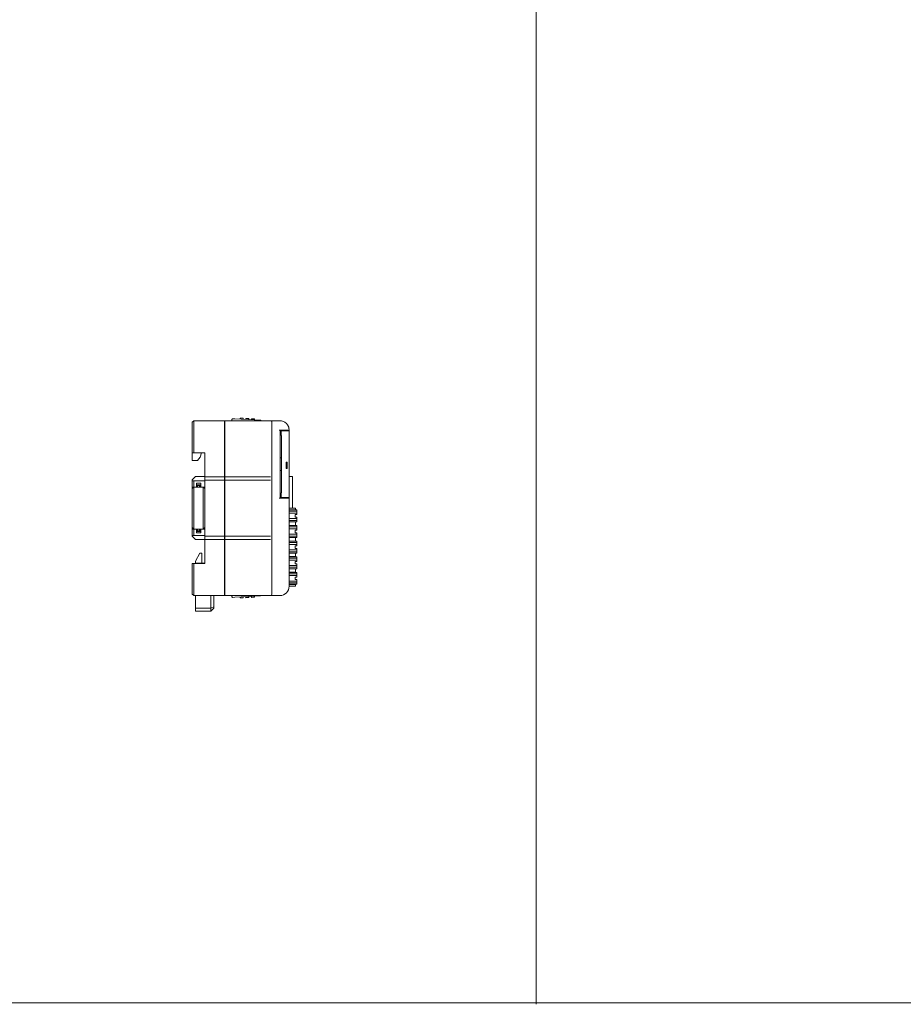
# Model space of a CAD drawing. Header units: millimetres. Extents: x -1114 to 1396, y -630 to 631.
# Tile 464 of 656: x 443 to 725, y -630 to -315. Entities that reach past the tile are written whole.
import ezdxf

# ---------------------------------------------------------------- set-up
doc = ezdxf.new("R2010")
doc.units = ezdxf.units.MM
doc.header["$MEASUREMENT"] = 0

msp = doc.modelspace()

# ---------------------------------------------------------------- linework, layer by layer
at = {"lineweight": 18}
for points, knots in [([(1038.9843, -629.7647), (1038.9843, -629.7647), (-1111.4882, -629.7647), (-1111.4882, -629.7647), (-1111.4882, -629.7647), (-1111.4882, -629.7647), (-1111.4882, 630.7883), (-1111.4882, 630.7883), (-1111.4882, 630.7883), (-1111.4882, 630.7883), (1038.9843, 630.7883), (1038.9843, 630.7883)], [0, 0, 0, 0, 0.33333333, 0.33333333, 0.33333333, 0.33333333, 0.66666667, 0.66666667, 0.66666667, 0.66666667, 1, 1, 1, 1]), ([(510.881, -442.796), (510.8015, -442.7918), (510.7237, -442.8194), (510.6645, -442.8726), (510.6645, -442.8726), (510.6054, -442.9258), (510.5698, -443.0004), (510.5657, -443.0798)], [0, 0, 0, 0, 0.5, 0.5, 0.5, 0.5, 1, 1, 1, 1]), ([(519.7108, -443.2588), (519.7114, -443.2591), (519.7121, -443.2595), (519.714, -443.2606), (519.714, -443.2606), (519.7159, -443.2617), (519.7193, -443.2636), (519.7234, -443.2659), (519.7234, -443.2659), (519.7279, -443.2684), (519.7332, -443.2715), (519.7392, -443.2749), (519.7392, -443.2749), (519.7471, -443.2794), (519.7563, -443.2845), (519.7661, -443.2901), (519.7661, -443.2901), (519.7771, -443.2964), (519.789, -443.3031), (519.8014, -443.3102), (519.8014, -443.3102), (519.848, -443.3366), (519.9015, -443.3669), (519.9561, -443.3979), (519.9561, -443.3979), (519.9616, -443.401), (519.967, -443.4041), (519.9725, -443.4072)], [0, 0, 0, 0, 0.14285714, 0.14285714, 0.14285714, 0.14285714, 0.28571429, 0.28571429, 0.28571429, 0.28571429, 0.42857143, 0.42857143, 0.42857143, 0.42857143, 0.57142857, 0.57142857, 0.57142857, 0.57142857, 0.71428571, 0.71428571, 0.71428571, 0.71428571, 0.85714286, 0.85714286, 0.85714286, 0.85714286, 1, 1, 1, 1]), ([(523.3995, -443.9076), (523.3995, -443.775), (523.3469, -443.6479), (523.2531, -443.5541), (523.2531, -443.5541), (523.1593, -443.4603), (523.0321, -443.4076), (522.8995, -443.4076)], [0, 0, 0, 0, 0.5, 0.5, 0.5, 0.5, 1, 1, 1, 1]), ([(528.8995, -446.4076), (528.8995, -445.612), (528.5835, -444.8489), (528.0208, -444.2863), (528.0208, -444.2863), (527.4582, -443.7237), (526.6952, -443.4076), (525.8995, -443.4076)], [0, 0, 0, 0, 0.5, 0.5, 0.5, 0.5, 1, 1, 1, 1]), ([(528.8995, -446.4076), (528.8995, -445.612), (528.5835, -444.8489), (528.0208, -444.2863), (528.0208, -444.2863), (527.4582, -443.7237), (526.6952, -443.4076), (525.8995, -443.4076)], [0, 0, 0, 0, 0.5, 0.5, 0.5, 0.5, 1, 1, 1, 1]), ([(528.6992, -445.3299), (528.7426, -445.4425), (528.7791, -445.5576), (528.8086, -445.6745), (528.8086, -445.6745), (528.8381, -445.7915), (528.8605, -445.9103), (528.8756, -446.0297)], [0, 0, 0, 0, 0.5, 0.5, 0.5, 0.5, 1, 1, 1, 1]), ([(497.8995, -462.6576), (497.9396, -462.6576), (497.9804, -462.6576), (498.0215, -462.6576), (498.0215, -462.6576), (498.0626, -462.6576), (498.1041, -462.6576), (498.1459, -462.6576), (498.1459, -462.6576), (498.2295, -462.6576), (498.3142, -462.6576), (498.3995, -462.6576)], [0, 0, 0, 0, 0.33333333, 0.33333333, 0.33333333, 0.33333333, 0.66666667, 0.66666667, 0.66666667, 0.66666667, 1, 1, 1, 1]), ([(498.3995, -480.1576), (498.3142, -480.1576), (498.2295, -480.1576), (498.1459, -480.1576), (498.1459, -480.1576), (498.1041, -480.1576), (498.0626, -480.1576), (498.0215, -480.1576), (498.0215, -480.1576), (497.9804, -480.1576), (497.9396, -480.1576), (497.8995, -480.1576)], [0, 0, 0, 0, 0.33333333, 0.33333333, 0.33333333, 0.33333333, 0.66666667, 0.66666667, 0.66666667, 0.66666667, 1, 1, 1, 1]), ([(510.5657, -499.6922), (510.5698, -499.7717), (510.6054, -499.8462), (510.6645, -499.8995), (510.6645, -499.8995), (510.7237, -499.9527), (510.8015, -499.9803), (510.881, -499.9761)], [0, 0, 0, 0, 0.5, 0.5, 0.5, 0.5, 1, 1, 1, 1]), ([(523.3995, -498.9076), (523.3995, -499.0385), (523.3456, -499.1686), (523.2531, -499.2612), (523.2531, -499.2612), (523.1605, -499.3538), (523.0304, -499.4076), (522.8995, -499.4076)], [0, 0, 0, 0, 0.5, 0.5, 0.5, 0.5, 1, 1, 1, 1])]:
    msp.add_open_spline(points, degree=3, knots=knots, dxfattribs=at)
for points in [[(607.9959, 630.2765), (607.9959, 630.2765), (607.9959, -630.2765), (607.9959, -630.2765)], [(497.8995, -443.9076), (497.8995, -443.9076), (498.3995, -443.4076), (498.3995, -443.4076)], [(497.8995, -447.4076), (497.8995, -447.4076), (497.8995, -443.9076), (497.8995, -443.9076)], [(498.3995, -443.4076), (498.3995, -443.4076), (508.2049, -443.4076), (508.2049, -443.4076)], [(498.3995, -443.4076), (498.3995, -443.4076), (508.2049, -443.4076), (508.2049, -443.4076)], [(498.3995, -443.4076), (498.3995, -443.4076), (498.3995, -447.4076), (498.3995, -447.4076)], [(508.2049, -447.4076), (508.2049, -447.4076), (508.2049, -443.4076), (508.2049, -443.4076)], [(508.2049, -444.3797), (508.2049, -444.3797), (508.3049, -444.3849), (508.3049, -444.3849)], [(508.3049, -443.4076), (508.3049, -443.4076), (522.8995, -443.4076), (522.8995, -443.4076)], [(508.3049, -447.4076), (508.3049, -447.4076), (508.3049, -443.4076), (508.3049, -443.4076)], [(508.3049, -443.4076), (508.3049, -443.4076), (522.8995, -443.4076), (522.8995, -443.4076)], [(510.5485, -443.4077), (510.5485, -443.4077), (510.5657, -443.0798), (510.5657, -443.0798)], [(510.881, -442.796), (510.881, -442.796), (511.4801, -442.8274), (511.4801, -442.8274)], [(511.4801, -442.8274), (511.4801, -442.8274), (519.7108, -443.2588), (519.7108, -443.2588)], [(511.4801, -442.8274), (511.4801, -442.8274), (519.7108, -443.2588), (519.7108, -443.2588)], [(513.1736, -442.9161), (513.1736, -442.9161), (513.1903, -442.598), (513.1903, -442.598)], [(513.1903, -442.598), (513.1903, -442.598), (513.1736, -442.9161), (513.1736, -442.9161)], [(513.39, -442.6085), (513.39, -442.6085), (513.1903, -442.598), (513.1903, -442.598)], [(513.9892, -442.6399), (513.9892, -442.6399), (513.39, -442.6085), (513.39, -442.6085)], [(514.1889, -442.6503), (514.1889, -442.6503), (513.9892, -442.6399), (513.9892, -442.6399)], [(514.1889, -442.6503), (514.1889, -442.6503), (514.1722, -442.9685), (514.1722, -442.9685)], [(514.1889, -442.6503), (514.1889, -442.6503), (514.1722, -442.9685), (514.1722, -442.9685)], [(514.9806, -443.0108), (514.9806, -443.0108), (514.9972, -442.6927), (514.9972, -442.6927)], [(514.9972, -442.6927), (514.9972, -442.6927), (514.9806, -443.0108), (514.9806, -443.0108)], [(515.197, -442.7032), (515.197, -442.7032), (514.9972, -442.6927), (514.9972, -442.6927)], [(515.7961, -442.7346), (515.7961, -442.7346), (515.197, -442.7032), (515.197, -442.7032)], [(515.9959, -442.745), (515.9959, -442.745), (515.7961, -442.7346), (515.7961, -442.7346)], [(515.9959, -442.745), (515.9959, -442.745), (515.9792, -443.0632), (515.9792, -443.0632)], [(516.7875, -443.1055), (516.7875, -443.1055), (516.8042, -442.7874), (516.8042, -442.7874)], [(516.8042, -442.7874), (516.8042, -442.7874), (516.7875, -443.1055), (516.7875, -443.1055)], [(517.0039, -442.7979), (517.0039, -442.7979), (516.8042, -442.7874), (516.8042, -442.7874)], [(517.6031, -442.8293), (517.6031, -442.8293), (517.0039, -442.7979), (517.0039, -442.7979)], [(517.8028, -442.8397), (517.8028, -442.8397), (517.6031, -442.8293), (517.6031, -442.8293)], [(517.8028, -442.8397), (517.8028, -442.8397), (517.7861, -443.1579), (517.7861, -443.1579)], [(517.8028, -442.8397), (517.8028, -442.8397), (517.7861, -443.1579), (517.7861, -443.1579)], [(522.8995, -443.4076), (522.8995, -443.4076), (523.8995, -443.4076), (523.8995, -443.4076)], [(523.3995, -443.9076), (523.3995, -443.9076), (523.3995, -447.4076), (523.3995, -447.4076)], [(523.8995, -443.4076), (523.8995, -443.4076), (525.8995, -443.4076), (525.8995, -443.4076)], [(523.8995, -443.4076), (523.8995, -443.4076), (525.8995, -443.4076), (525.8995, -443.4076)], [(497.8995, -453.6576), (497.8995, -453.6576), (497.8995, -447.4076), (497.8995, -447.4076)], [(498.3995, -447.4076), (498.3995, -447.4076), (498.3995, -453.6576), (498.3995, -453.6576)], [(508.3049, -445.2076), (508.3049, -445.2076), (508.2049, -445.2076), (508.2049, -445.2076)], [(508.2049, -445.2076), (508.2049, -445.2076), (508.3049, -445.2076), (508.3049, -445.2076)], [(508.2049, -460.6049), (508.2049, -460.6049), (508.2049, -447.4076), (508.2049, -447.4076)], [(508.3049, -460.6049), (508.3049, -460.6049), (508.3049, -447.4076), (508.3049, -447.4076)], [(523.3995, -460.6049), (523.3995, -460.6049), (523.3995, -447.4076), (523.3995, -447.4076)], [(523.3995, -447.4076), (523.3995, -447.4076), (523.3995, -460.6049), (523.3995, -460.6049)], [(525.7495, -446.4076), (525.7495, -446.4076), (528.3995, -446.4076), (528.3995, -446.4076)], [(526.0495, -446.4076), (526.0495, -446.4076), (526.0495, -468.2076), (526.0495, -468.2076)], [(526.3745, -446.6076), (526.3745, -446.6076), (526.3745, -448.1076), (526.3745, -448.1076)], [(527.6995, -446.6076), (527.6995, -446.6076), (526.3745, -446.6076), (526.3745, -446.6076)], [(526.8995, -446.408), (526.8995, -446.408), (526.8995, -446.6079), (526.8995, -446.6079)], [(527.1495, -446.4076), (527.1495, -446.4076), (527.1495, -446.6076), (527.1495, -446.6076)], [(527.6995, -446.6076), (527.6995, -446.6076), (528.3995, -446.6076), (528.3995, -446.6076)], [(528.2495, -446.6076), (528.2495, -446.6076), (528.2495, -446.4076), (528.2495, -446.4076)], [(528.8995, -446.4076), (528.8995, -446.4076), (528.3995, -446.4076), (528.3995, -446.4076)], [(528.3995, -446.6076), (528.3995, -446.6076), (528.8995, -446.6076), (528.8995, -446.6076)], [(528.8995, -446.4076), (528.8995, -446.4076), (528.8995, -446.6077), (528.8995, -446.6077)], [(528.8995, -468.0076), (528.8995, -468.0076), (528.8995, -446.6076), (528.8995, -446.6076)], [(528.8995, -446.6076), (528.8995, -446.6076), (528.8995, -468.0076), (528.8995, -468.0076)], [(526.4287, -448.1076), (526.4287, -448.1076), (526.3745, -448.1076), (526.3745, -448.1076)], [(526.4287, -448.1076), (526.4287, -448.1076), (526.4287, -466.5076), (526.4287, -466.5076)], [(497.8995, -453.6576), (497.8995, -453.6576), (497.8995, -456.1155), (497.8995, -456.1155)], [(498.3995, -453.6576), (498.3995, -453.6576), (497.8995, -453.6576), (497.8995, -453.6576)], [(501.8995, -453.6576), (501.8995, -453.6576), (498.3995, -453.6576), (498.3995, -453.6576)], [(500.4136, -455.1155), (500.4136, -455.1155), (500.8995, -453.6576), (500.8995, -453.6576)], [(501.8995, -460.6049), (501.8995, -460.6049), (501.8995, -453.6576), (501.8995, -453.6576)], [(497.8995, -456.1155), (497.8995, -456.1155), (499.6136, -456.1155), (499.6136, -456.1155)], [(499.6136, -456.1155), (499.6136, -456.1155), (500.4136, -455.1155), (500.4136, -455.1155)], [(526.4287, -455.3076), (526.4287, -455.3076), (526.0496, -455.3076), (526.0496, -455.3076)], [(527.8995, -458.7076), (527.8995, -458.7076), (527.8995, -456.7076), (527.8995, -456.7076)], [(527.8995, -456.7076), (527.8995, -456.7076), (528.2995, -456.7076), (528.2995, -456.7076)], [(528.2995, -456.7076), (528.2995, -456.7076), (528.2995, -458.7076), (528.2995, -458.7076)], [(526.4287, -459.3076), (526.4287, -459.3076), (526.0496, -459.3076), (526.0496, -459.3076)], [(528.2995, -458.7076), (528.2995, -458.7076), (527.8995, -458.7076), (527.8995, -458.7076)], [(498.8995, -461.3269), (498.8995, -461.3269), (497.8995, -462.3269), (497.8995, -462.3269)], [(497.8995, -462.6577), (497.8995, -462.6577), (497.8995, -462.3269), (497.8995, -462.3269)], [(497.8995, -463.2104), (497.8995, -463.2104), (497.8995, -462.6576), (497.8995, -462.6576)], [(497.8995, -464.6576), (497.8995, -464.6576), (497.8995, -463.2104), (497.8995, -463.2104)], [(501.8995, -462.6576), (501.8995, -462.6576), (498.3995, -462.6576), (498.3995, -462.6576)], [(498.3995, -462.6576), (498.3995, -462.6576), (498.3995, -463.2104), (498.3995, -463.2104)], [(498.3995, -463.2104), (498.3995, -463.2104), (498.3995, -464.6576), (498.3995, -464.6576)], [(498.8995, -461.3269), (498.8995, -461.3269), (501.8995, -461.3269), (501.8995, -461.3269)], [(501.8995, -461.8529), (501.8995, -461.8529), (501.8995, -460.6049), (501.8995, -460.6049)], [(508.2049, -461.4076), (508.2049, -461.4076), (501.8995, -461.4076), (501.8995, -461.4076)], [(501.8995, -461.9623), (501.8995, -461.9623), (501.8995, -461.8529), (501.8995, -461.8529)], [(501.8995, -463.2104), (501.8995, -463.2104), (501.8995, -461.9623), (501.8995, -461.9623)], [(501.8995, -462.4076), (501.8995, -462.4076), (508.2049, -462.4076), (508.2049, -462.4076)], [(501.8995, -479.6049), (501.8995, -479.6049), (501.8995, -463.2104), (501.8995, -463.2104)], [(508.2049, -461.8529), (508.2049, -461.8529), (508.2049, -460.6049), (508.2049, -460.6049)], [(508.2049, -461.9623), (508.2049, -461.9623), (508.2049, -461.8529), (508.2049, -461.8529)], [(508.2049, -463.2104), (508.2049, -463.2104), (508.2049, -461.9623), (508.2049, -461.9623)], [(508.3049, -462.371), (508.3049, -462.371), (508.2049, -462.371), (508.2049, -462.371)], [(508.2049, -479.6049), (508.2049, -479.6049), (508.2049, -463.2104), (508.2049, -463.2104)], [(508.2049, -463.371), (508.2049, -463.371), (508.3049, -463.371), (508.3049, -463.371)], [(508.3049, -460.6049), (508.3049, -460.6049), (508.3049, -461.8529), (508.3049, -461.8529)], [(522.8995, -461.4076), (522.8995, -461.4076), (508.3049, -461.4076), (508.3049, -461.4076)], [(508.3049, -461.9623), (508.3049, -461.9623), (508.3049, -461.8529), (508.3049, -461.8529)], [(508.3049, -463.2104), (508.3049, -463.2104), (508.3049, -461.9623), (508.3049, -461.9623)], [(508.3049, -462.4076), (508.3049, -462.4076), (522.8995, -462.4076), (522.8995, -462.4076)], [(508.3049, -479.6049), (508.3049, -479.6049), (508.3049, -463.2104), (508.3049, -463.2104)], [(523.3995, -460.6049), (523.3995, -460.6049), (523.3995, -462.269), (523.3995, -462.269)], [(523.3995, -462.3752), (523.3995, -462.3752), (523.3995, -462.269), (523.3995, -462.269)], [(523.3995, -462.269), (523.3995, -462.269), (523.3995, -462.3784), (523.3995, -462.3784)], [(523.3995, -462.3784), (523.3995, -462.3784), (523.3995, -463.2104), (523.3995, -463.2104)], [(523.3995, -479.6049), (523.3995, -479.6049), (523.3995, -463.2104), (523.3995, -463.2104)], [(523.3995, -463.2104), (523.3995, -463.2104), (523.3995, -479.6049), (523.3995, -479.6049)], [(528.8994, -461.2266), (528.8994, -461.2266), (529.9914, -461.2266), (529.9914, -461.2266)], [(528.8994, -461.2266), (528.8994, -461.2266), (529.9914, -461.2266), (529.9914, -461.2266)], [(529.9914, -461.4266), (529.9914, -461.4266), (529.9914, -461.2266), (529.9914, -461.2266)], [(529.9914, -461.4266), (529.9914, -461.4266), (529.9914, -471.3922), (529.9914, -471.3922)], [(498.3995, -464.6576), (498.3995, -464.6576), (497.8995, -464.6576), (497.8995, -464.6576)], [(497.8995, -464.6576), (497.8995, -464.6576), (497.8995, -465.1576), (497.8995, -465.1576)], [(497.8995, -465.1576), (497.8995, -465.1576), (498.3995, -464.6576), (498.3995, -464.6576)], [(497.8995, -467.6576), (497.8995, -467.6576), (497.8995, -465.1576), (497.8995, -465.1576)], [(498.3992, -464.658), (498.3992, -464.658), (498.3979, -464.658), (498.3979, -464.658)], [(499.1995, -464.6576), (499.1995, -464.6576), (498.3995, -464.6576), (498.3995, -464.6576)], [(498.3995, -464.6576), (498.3995, -464.6576), (498.3995, -467.6576), (498.3995, -467.6576)], [(499.1995, -463.4576), (499.1995, -463.4576), (499.1995, -464.6576), (499.1995, -464.6576)], [(499.1995, -463.4576), (499.1995, -463.4576), (500.5995, -463.4576), (500.5995, -463.4576)], [(500.5995, -463.9576), (500.5995, -463.9576), (499.1995, -463.9576), (499.1995, -463.9576)], [(500.5995, -464.6576), (500.5995, -464.6576), (499.1995, -464.6576), (499.1995, -464.6576)], [(499.1995, -464.6576), (499.1995, -464.6576), (500.5995, -464.6576), (500.5995, -464.6576)], [(499.2995, -464.1576), (499.2995, -464.1576), (499.5995, -464.1576), (499.5995, -464.1576)], [(499.2995, -464.6576), (499.2995, -464.6576), (499.2995, -464.1576), (499.2995, -464.1576)], [(500.1995, -464.1576), (500.1995, -464.1576), (499.5995, -464.1576), (499.5995, -464.1576)], [(499.5995, -464.1576), (499.5995, -464.1576), (499.5995, -464.6576), (499.5995, -464.6576)], [(500.1995, -464.1576), (500.1995, -464.1576), (500.4995, -464.1576), (500.4995, -464.1576)], [(500.1995, -464.6576), (500.1995, -464.6576), (500.1995, -464.1576), (500.1995, -464.1576)], [(500.4995, -464.1576), (500.4995, -464.1576), (500.4995, -464.6576), (500.4995, -464.6576)], [(500.5995, -463.4576), (500.5995, -463.4576), (500.5995, -464.6576), (500.5995, -464.6576)], [(501.8995, -464.6576), (501.8995, -464.6576), (500.5995, -464.6576), (500.5995, -464.6576)], [(501.3995, -464.6576), (501.3995, -464.6576), (501.8995, -465.1576), (501.8995, -465.1576)], [(501.8995, -465.1576), (501.8995, -465.1576), (501.3995, -464.6576), (501.3995, -464.6576)], [(501.3995, -467.6576), (501.3995, -467.6576), (501.3995, -464.6576), (501.3995, -464.6576)], [(501.4011, -464.658), (501.4011, -464.658), (501.3998, -464.658), (501.3998, -464.658)], [(526.3745, -466.5076), (526.3745, -466.5076), (526.3745, -468.0076), (526.3745, -468.0076)], [(526.4287, -466.5076), (526.4287, -466.5076), (526.3745, -466.5076), (526.3745, -466.5076)], [(529.9914, -463.9123), (529.9914, -463.9123), (529.9914, -463.926), (529.9914, -463.926)], [(497.8995, -475.1576), (497.8995, -475.1576), (497.8995, -467.6576), (497.8995, -467.6576)], [(498.3995, -467.6576), (498.3995, -467.6576), (498.3995, -475.1576), (498.3995, -475.1576)], [(501.3995, -475.1576), (501.3995, -475.1576), (501.3995, -467.6576), (501.3995, -467.6576)], [(528.3995, -468.2076), (528.3995, -468.2076), (525.7495, -468.2076), (525.7495, -468.2076)], [(527.6995, -468.0076), (527.6995, -468.0076), (526.3745, -468.0076), (526.3745, -468.0076)], [(526.8995, -468.0074), (526.8995, -468.0074), (526.8995, -468.2076), (526.8995, -468.2076)], [(527.1495, -468.0076), (527.1495, -468.0076), (527.1495, -468.2076), (527.1495, -468.2076)], [(527.6995, -468.0076), (527.6995, -468.0076), (528.3995, -468.0076), (528.3995, -468.0076)], [(528.2495, -468.2076), (528.2495, -468.2076), (528.2495, -468.0076), (528.2495, -468.0076)], [(528.8995, -468.0076), (528.8995, -468.0076), (528.3995, -468.0076), (528.3995, -468.0076)], [(528.3995, -468.2076), (528.3995, -468.2076), (528.8995, -468.2076), (528.8995, -468.2076)], [(528.8995, -468.0075), (528.8995, -468.0075), (528.8995, -468.2076), (528.8995, -468.2076)], [(528.8995, -468.2076), (528.8995, -468.2076), (528.8995, -496.4076), (528.8995, -496.4076)], [(528.8995, -468.2076), (528.8995, -468.2076), (528.8995, -496.4076), (528.8995, -496.4076)], [(529.9914, -467.7223), (529.9914, -467.7223), (529.9914, -467.736), (529.9914, -467.736)], [(528.9585, -471.9423), (528.9585, -471.9423), (528.8986, -471.9423), (528.8986, -471.9423)], [(528.8995, -471.3923), (528.8995, -471.3923), (528.9585, -471.3923), (528.9585, -471.3923)], [(531.3281, -471.9923), (531.3281, -471.9923), (528.8995, -471.9923), (528.8995, -471.9923)], [(531.3281, -472.4282), (531.3281, -472.4282), (528.8995, -472.4282), (528.8995, -472.4282)], [(528.9585, -471.3923), (528.9585, -471.3923), (530.7978, -471.3923), (530.7978, -471.3923)], [(528.9585, -471.9423), (528.9585, -471.9423), (530.7978, -471.9423), (530.7978, -471.9423)], [(529.9914, -471.9923), (529.9914, -471.9923), (529.9914, -471.9423), (529.9914, -471.9423)], [(530.7978, -471.3923), (530.7978, -471.3923), (530.8781, -471.3923), (530.8781, -471.3923)], [(530.8781, -471.9423), (530.8781, -471.9423), (530.7978, -471.9423), (530.7978, -471.9423)], [(530.8781, -471.9423), (530.8781, -471.9423), (530.8781, -471.3923), (530.8781, -471.3923)], [(530.8781, -471.3923), (530.8781, -471.3923), (530.8781, -471.9423), (530.8781, -471.9423)], [(531.3281, -472.2462), (531.3281, -472.2462), (531.3281, -471.9923), (531.3281, -471.9923)], [(531.3281, -472.2462), (531.3281, -472.2462), (531.3281, -472.5676), (531.3281, -472.5676)], [(531.3281, -472.8847), (531.3281, -472.8847), (531.3281, -472.5676), (531.3281, -472.5676)], [(531.3281, -472.8847), (531.3281, -472.8847), (531.3281, -473.2061), (531.3281, -473.2061)], [(497.8995, -477.6576), (497.8995, -477.6576), (497.8995, -475.1576), (497.8995, -475.1576)], [(498.3995, -475.1576), (498.3995, -475.1576), (498.3995, -478.1576), (498.3995, -478.1576)], [(501.3995, -478.1576), (501.3995, -478.1576), (501.3995, -475.1576), (501.3995, -475.1576)], [(528.8995, -473.0241), (528.8995, -473.0241), (531.3281, -473.0241), (531.3281, -473.0241)], [(531.3281, -474.7605), (531.3281, -474.7605), (528.8995, -474.7605), (528.8995, -474.7605)], [(528.8995, -475.3564), (528.8995, -475.3564), (531.3281, -475.3564), (531.3281, -475.3564)], [(531.3281, -475.7923), (531.3281, -475.7923), (528.8995, -475.7923), (528.8995, -475.7923)], [(528.8995, -475.8423), (528.8995, -475.8423), (528.9585, -475.8423), (528.9585, -475.8423)], [(530.7978, -475.8423), (530.7978, -475.8423), (528.9585, -475.8423), (528.9585, -475.8423)], [(530.7978, -475.8423), (530.7978, -475.8423), (530.8781, -475.8423), (530.8781, -475.8423)], [(530.8281, -473.4923), (530.8281, -473.4923), (531.3281, -473.4923), (531.3281, -473.4923)], [(530.8281, -473.4923), (530.8281, -473.4923), (530.8281, -474.2923), (530.8281, -474.2923)], [(530.8281, -474.2923), (530.8281, -474.2923), (531.3281, -474.2923), (531.3281, -474.2923)], [(530.8781, -476.9423), (530.8781, -476.9423), (530.8781, -475.8423), (530.8781, -475.8423)], [(530.8781, -475.8423), (530.8781, -475.8423), (530.8781, -476.9423), (530.8781, -476.9423)], [(531.3281, -473.4923), (531.3281, -473.4923), (531.3281, -473.2061), (531.3281, -473.2061)], [(531.3281, -474.5785), (531.3281, -474.5785), (531.3281, -474.2923), (531.3281, -474.2923)], [(531.3281, -474.5785), (531.3281, -474.5785), (531.3281, -474.8999), (531.3281, -474.8999)], [(531.3281, -475.217), (531.3281, -475.217), (531.3281, -474.8999), (531.3281, -474.8999)], [(531.3281, -475.217), (531.3281, -475.217), (531.3281, -475.5384), (531.3281, -475.5384)], [(531.3281, -475.7923), (531.3281, -475.7923), (531.3281, -475.5384), (531.3281, -475.5384)], [(498.3995, -478.1576), (498.3995, -478.1576), (497.8995, -477.6576), (497.8995, -477.6576)], [(497.8995, -478.1577), (497.8995, -478.1577), (497.8995, -477.6576), (497.8995, -477.6576)], [(497.8995, -477.6576), (497.8995, -477.6576), (498.3995, -478.1576), (498.3995, -478.1576)], [(497.8995, -478.1576), (497.8995, -478.1576), (498.3995, -478.1576), (498.3995, -478.1576)], [(497.8995, -479.6049), (497.8995, -479.6049), (497.8995, -478.1576), (497.8995, -478.1576)], [(498.3979, -478.1573), (498.3979, -478.1573), (498.3992, -478.1573), (498.3992, -478.1573)], [(499.1995, -478.1576), (499.1995, -478.1576), (498.3995, -478.1576), (498.3995, -478.1576)], [(498.3995, -478.1576), (498.3995, -478.1576), (498.3995, -479.6049), (498.3995, -479.6049)], [(499.1995, -479.3576), (499.1995, -479.3576), (499.1995, -478.1576), (499.1995, -478.1576)], [(499.1995, -478.1576), (499.1995, -478.1576), (500.5995, -478.1576), (500.5995, -478.1576)], [(499.1995, -478.8576), (499.1995, -478.8576), (500.5995, -478.8576), (500.5995, -478.8576)], [(499.2995, -478.6576), (499.2995, -478.6576), (499.2995, -478.1576), (499.2995, -478.1576)], [(499.5995, -478.6576), (499.5995, -478.6576), (499.2995, -478.6576), (499.2995, -478.6576)], [(499.5995, -478.1576), (499.5995, -478.1576), (499.5995, -478.6576), (499.5995, -478.6576)], [(500.1995, -478.6576), (500.1995, -478.6576), (499.5995, -478.6576), (499.5995, -478.6576)], [(500.1995, -478.6576), (500.1995, -478.6576), (500.1995, -478.1576), (500.1995, -478.1576)], [(500.4995, -478.6576), (500.4995, -478.6576), (500.1995, -478.6576), (500.1995, -478.6576)], [(500.4995, -478.1576), (500.4995, -478.1576), (500.4995, -478.6576), (500.4995, -478.6576)], [(501.8995, -478.1576), (501.8995, -478.1576), (500.5995, -478.1576), (500.5995, -478.1576)], [(500.5995, -479.3576), (500.5995, -479.3576), (500.5995, -478.1576), (500.5995, -478.1576)], [(501.8995, -477.6576), (501.8995, -477.6576), (501.3995, -478.1576), (501.3995, -478.1576)], [(501.3998, -478.1573), (501.3998, -478.1573), (501.4011, -478.1573), (501.4011, -478.1573)], [(528.9585, -476.9423), (528.9585, -476.9423), (528.8986, -476.9423), (528.8986, -476.9423)], [(531.3281, -476.9923), (531.3281, -476.9923), (528.8995, -476.9923), (528.8995, -476.9923)], [(531.3281, -477.4282), (531.3281, -477.4282), (528.8995, -477.4282), (528.8995, -477.4282)], [(528.8995, -478.0241), (528.8995, -478.0241), (531.3281, -478.0241), (531.3281, -478.0241)], [(528.9585, -476.9423), (528.9585, -476.9423), (530.7978, -476.9423), (530.7978, -476.9423)], [(530.8781, -476.9423), (530.8781, -476.9423), (530.7978, -476.9423), (530.7978, -476.9423)], [(530.8281, -478.4923), (530.8281, -478.4923), (531.3281, -478.4923), (531.3281, -478.4923)], [(530.8281, -478.4923), (530.8281, -478.4923), (530.8281, -479.2923), (530.8281, -479.2923)], [(531.3281, -477.2462), (531.3281, -477.2462), (531.3281, -476.9923), (531.3281, -476.9923)], [(531.3281, -477.2462), (531.3281, -477.2462), (531.3281, -477.5676), (531.3281, -477.5676)], [(531.3281, -477.8847), (531.3281, -477.8847), (531.3281, -477.5676), (531.3281, -477.5676)], [(531.3281, -477.8847), (531.3281, -477.8847), (531.3281, -478.2061), (531.3281, -478.2061)], [(531.3281, -478.4923), (531.3281, -478.4923), (531.3281, -478.2061), (531.3281, -478.2061)], [(497.8995, -480.1576), (497.8995, -480.1576), (497.8995, -479.6049), (497.8995, -479.6049)], [(497.8995, -480.1576), (497.8995, -480.1576), (497.8995, -480.4041), (497.8995, -480.4041)], [(497.8995, -480.4041), (497.8995, -480.4041), (498.8995, -481.4041), (498.8995, -481.4041)], [(498.3995, -479.6049), (498.3995, -479.6049), (498.3995, -480.1576), (498.3995, -480.1576)], [(498.3995, -480.1576), (498.3995, -480.1576), (501.8995, -480.1576), (501.8995, -480.1576)], [(498.8995, -481.4041), (498.8995, -481.4041), (501.8995, -481.4041), (501.8995, -481.4041)], [(500.5995, -479.3576), (500.5995, -479.3576), (499.1995, -479.3576), (499.1995, -479.3576)], [(501.8995, -480.8529), (501.8995, -480.8529), (501.8995, -479.6049), (501.8995, -479.6049)], [(508.2049, -480.4076), (508.2049, -480.4076), (501.8995, -480.4076), (501.8995, -480.4076)], [(501.8995, -480.9623), (501.8995, -480.9623), (501.8995, -480.8529), (501.8995, -480.8529)], [(501.8995, -482.2104), (501.8995, -482.2104), (501.8995, -480.9623), (501.8995, -480.9623)], [(501.8995, -481.4076), (501.8995, -481.4076), (508.2049, -481.4076), (508.2049, -481.4076)], [(501.8995, -489.1576), (501.8995, -489.1576), (501.8995, -482.2104), (501.8995, -482.2104)], [(508.2049, -479.4443), (508.2049, -479.4443), (508.3049, -479.4443), (508.3049, -479.4443)], [(508.2049, -480.8529), (508.2049, -480.8529), (508.2049, -479.6049), (508.2049, -479.6049)], [(508.2049, -480.4443), (508.2049, -480.4443), (508.3049, -480.4443), (508.3049, -480.4443)], [(508.2049, -480.9623), (508.2049, -480.9623), (508.2049, -480.8529), (508.2049, -480.8529)], [(508.2049, -482.2104), (508.2049, -482.2104), (508.2049, -480.9623), (508.2049, -480.9623)], [(508.2049, -495.4076), (508.2049, -495.4076), (508.2049, -482.2104), (508.2049, -482.2104)], [(508.3049, -480.8529), (508.3049, -480.8529), (508.3049, -479.6049), (508.3049, -479.6049)], [(522.8995, -480.4076), (522.8995, -480.4076), (508.3049, -480.4076), (508.3049, -480.4076)], [(508.3049, -480.9623), (508.3049, -480.9623), (508.3049, -480.8529), (508.3049, -480.8529)], [(508.3049, -482.2104), (508.3049, -482.2104), (508.3049, -480.9623), (508.3049, -480.9623)], [(508.3049, -481.4076), (508.3049, -481.4076), (522.8995, -481.4076), (522.8995, -481.4076)], [(508.3049, -495.4076), (508.3049, -495.4076), (508.3049, -482.2104), (508.3049, -482.2104)], [(523.3995, -479.6049), (523.3995, -479.6049), (523.3995, -480.4369), (523.3995, -480.4369)], [(523.3995, -480.4369), (523.3995, -480.4369), (523.3995, -480.5463), (523.3995, -480.5463)], [(523.3995, -480.5463), (523.3995, -480.5463), (523.3995, -480.4401), (523.3995, -480.4401)], [(523.3995, -480.5463), (523.3995, -480.5463), (523.3995, -482.2104), (523.3995, -482.2104)], [(523.3995, -495.4076), (523.3995, -495.4076), (523.3995, -482.2104), (523.3995, -482.2104)], [(523.3995, -482.2104), (523.3995, -482.2104), (523.3995, -495.4076), (523.3995, -495.4076)], [(531.3281, -479.7605), (531.3281, -479.7605), (528.8995, -479.7605), (528.8995, -479.7605)], [(528.8995, -480.3564), (528.8995, -480.3564), (531.3281, -480.3564), (531.3281, -480.3564)], [(531.3281, -480.7923), (531.3281, -480.7923), (528.8995, -480.7923), (528.8995, -480.7923)], [(528.8995, -480.8423), (528.8995, -480.8423), (528.9585, -480.8423), (528.9585, -480.8423)], [(528.9585, -481.9423), (528.9585, -481.9423), (528.8995, -481.9423), (528.8995, -481.9423)], [(531.3281, -481.9923), (531.3281, -481.9923), (528.8995, -481.9923), (528.8995, -481.9923)], [(530.7978, -480.8423), (530.7978, -480.8423), (528.9585, -480.8423), (528.9585, -480.8423)], [(528.9585, -481.9423), (528.9585, -481.9423), (530.7978, -481.9423), (530.7978, -481.9423)], [(529.9914, -480.7924), (529.9914, -480.7924), (529.9914, -480.8424), (529.9914, -480.8424)], [(529.9914, -481.9424), (529.9914, -481.9424), (529.9914, -481.9924), (529.9914, -481.9924)], [(530.7978, -480.8423), (530.7978, -480.8423), (530.8781, -480.8423), (530.8781, -480.8423)], [(530.8781, -481.9423), (530.8781, -481.9423), (530.7978, -481.9423), (530.7978, -481.9423)], [(530.8281, -479.2923), (530.8281, -479.2923), (531.3281, -479.2923), (531.3281, -479.2923)], [(530.8781, -481.9423), (530.8781, -481.9423), (530.8781, -480.8423), (530.8781, -480.8423)], [(530.8781, -480.8423), (530.8781, -480.8423), (530.8781, -481.9423), (530.8781, -481.9423)], [(531.3281, -479.5785), (531.3281, -479.5785), (531.3281, -479.2923), (531.3281, -479.2923)], [(531.3281, -479.5785), (531.3281, -479.5785), (531.3281, -479.8999), (531.3281, -479.8999)], [(531.3281, -480.217), (531.3281, -480.217), (531.3281, -479.8999), (531.3281, -479.8999)], [(531.3281, -480.217), (531.3281, -480.217), (531.3281, -480.5384), (531.3281, -480.5384)], [(531.3281, -480.7923), (531.3281, -480.7923), (531.3281, -480.5384), (531.3281, -480.5384)], [(531.3281, -482.2462), (531.3281, -482.2462), (531.3281, -481.9923), (531.3281, -481.9923)], [(531.3281, -482.2462), (531.3281, -482.2462), (531.3281, -482.5676), (531.3281, -482.5676)], [(531.3281, -482.4282), (531.3281, -482.4282), (528.8995, -482.4282), (528.8995, -482.4282)], [(528.8995, -483.0241), (528.8995, -483.0241), (531.3281, -483.0241), (531.3281, -483.0241)], [(531.3281, -484.7605), (531.3281, -484.7605), (528.8995, -484.7605), (528.8995, -484.7605)], [(528.8995, -485.3564), (528.8995, -485.3564), (531.3281, -485.3564), (531.3281, -485.3564)], [(530.8281, -483.4923), (530.8281, -483.4923), (530.8281, -484.2923), (530.8281, -484.2923)], [(530.8281, -483.4923), (530.8281, -483.4923), (531.3281, -483.4923), (531.3281, -483.4923)], [(530.8281, -484.2923), (530.8281, -484.2923), (531.3281, -484.2923), (531.3281, -484.2923)], [(531.3281, -482.8847), (531.3281, -482.8847), (531.3281, -482.5676), (531.3281, -482.5676)], [(531.3281, -482.8847), (531.3281, -482.8847), (531.3281, -483.2061), (531.3281, -483.2061)], [(531.3281, -483.4923), (531.3281, -483.4923), (531.3281, -483.2061), (531.3281, -483.2061)], [(531.3281, -484.5785), (531.3281, -484.5785), (531.3281, -484.2923), (531.3281, -484.2923)], [(531.3281, -484.5785), (531.3281, -484.5785), (531.3281, -484.8999), (531.3281, -484.8999)], [(531.3281, -485.217), (531.3281, -485.217), (531.3281, -484.8999), (531.3281, -484.8999)], [(531.3281, -485.217), (531.3281, -485.217), (531.3281, -485.5384), (531.3281, -485.5384)], [(498.8995, -488.3576), (498.8995, -488.3576), (500.3429, -485.8576), (500.3429, -485.8576)], [(498.8995, -489.0576), (498.8995, -489.0576), (498.8995, -488.3576), (498.8995, -488.3576)], [(500.3429, -485.8576), (500.3429, -485.8576), (500.9437, -485.8576), (500.9437, -485.8576)], [(500.9437, -485.8576), (500.9437, -485.8576), (500.9995, -489.0576), (500.9995, -489.0576)], [(531.3281, -485.7923), (531.3281, -485.7923), (528.8995, -485.7923), (528.8995, -485.7923)], [(528.8995, -485.8423), (528.8995, -485.8423), (528.9585, -485.8423), (528.9585, -485.8423)], [(528.9585, -486.9423), (528.9585, -486.9423), (528.8995, -486.9423), (528.8995, -486.9423)], [(531.3281, -486.9923), (531.3281, -486.9923), (528.8995, -486.9923), (528.8995, -486.9923)], [(531.3281, -487.4282), (531.3281, -487.4282), (528.8995, -487.4282), (528.8995, -487.4282)], [(528.8995, -488.0241), (528.8995, -488.0241), (531.3281, -488.0241), (531.3281, -488.0241)], [(530.7978, -485.8423), (530.7978, -485.8423), (528.9585, -485.8423), (528.9585, -485.8423)], [(528.9585, -486.9423), (528.9585, -486.9423), (530.7978, -486.9423), (530.7978, -486.9423)], [(529.9914, -485.7922), (529.9914, -485.7922), (529.9914, -485.8422), (529.9914, -485.8422)], [(529.9914, -486.9422), (529.9914, -486.9422), (529.9914, -486.9922), (529.9914, -486.9922)], [(530.7978, -485.8423), (530.7978, -485.8423), (530.8781, -485.8423), (530.8781, -485.8423)], [(530.8781, -486.9423), (530.8781, -486.9423), (530.7978, -486.9423), (530.7978, -486.9423)], [(530.8281, -488.4923), (530.8281, -488.4923), (531.3281, -488.4923), (531.3281, -488.4923)], [(530.8281, -488.4923), (530.8281, -488.4923), (530.8281, -489.2923), (530.8281, -489.2923)], [(530.8781, -486.9423), (530.8781, -486.9423), (530.8781, -485.8423), (530.8781, -485.8423)], [(530.8781, -485.8423), (530.8781, -485.8423), (530.8781, -486.9423), (530.8781, -486.9423)], [(531.3281, -485.7923), (531.3281, -485.7923), (531.3281, -485.5384), (531.3281, -485.5384)], [(531.3281, -487.2462), (531.3281, -487.2462), (531.3281, -486.9923), (531.3281, -486.9923)], [(531.3281, -487.2462), (531.3281, -487.2462), (531.3281, -487.5676), (531.3281, -487.5676)], [(531.3281, -487.8847), (531.3281, -487.8847), (531.3281, -487.5676), (531.3281, -487.5676)], [(531.3281, -487.8847), (531.3281, -487.8847), (531.3281, -488.2061), (531.3281, -488.2061)], [(531.3281, -488.4923), (531.3281, -488.4923), (531.3281, -488.2061), (531.3281, -488.2061)], [(497.8995, -489.1576), (497.8995, -489.1576), (498.3995, -489.1576), (498.3995, -489.1576)], [(497.8995, -495.4076), (497.8995, -495.4076), (497.8995, -489.1576), (497.8995, -489.1576)], [(498.3995, -489.1576), (498.3995, -489.1576), (501.8995, -489.1576), (501.8995, -489.1576)], [(498.3995, -489.1576), (498.3995, -489.1576), (498.3995, -495.4076), (498.3995, -495.4076)], [(498.8995, -489.0576), (498.8995, -489.0576), (498.8995, -489.1577), (498.8995, -489.1577)], [(501.8995, -489.0576), (501.8995, -489.0576), (498.8995, -489.0576), (498.8995, -489.0576)], [(531.3281, -489.7605), (531.3281, -489.7605), (528.8995, -489.7605), (528.8995, -489.7605)], [(528.8995, -490.3564), (528.8995, -490.3564), (531.3281, -490.3564), (531.3281, -490.3564)], [(531.3281, -490.7923), (531.3281, -490.7923), (528.8995, -490.7923), (528.8995, -490.7923)], [(528.8995, -490.8423), (528.8995, -490.8423), (528.9585, -490.8423), (528.9585, -490.8423)], [(530.7978, -490.8423), (530.7978, -490.8423), (528.9585, -490.8423), (528.9585, -490.8423)], [(530.7978, -490.8423), (530.7978, -490.8423), (530.8781, -490.8423), (530.8781, -490.8423)], [(530.8281, -489.2923), (530.8281, -489.2923), (531.3281, -489.2923), (531.3281, -489.2923)], [(530.8781, -491.9423), (530.8781, -491.9423), (530.8781, -490.8423), (530.8781, -490.8423)], [(530.8781, -490.8423), (530.8781, -490.8423), (530.8781, -491.9423), (530.8781, -491.9423)], [(531.3281, -489.5785), (531.3281, -489.5785), (531.3281, -489.2923), (531.3281, -489.2923)], [(531.3281, -489.5785), (531.3281, -489.5785), (531.3281, -489.8999), (531.3281, -489.8999)], [(531.3281, -490.217), (531.3281, -490.217), (531.3281, -489.8999), (531.3281, -489.8999)], [(531.3281, -490.217), (531.3281, -490.217), (531.3281, -490.5384), (531.3281, -490.5384)], [(531.3281, -490.7923), (531.3281, -490.7923), (531.3281, -490.5384), (531.3281, -490.5384)], [(528.9585, -491.9423), (528.9585, -491.9423), (528.8986, -491.9423), (528.8986, -491.9423)], [(531.3281, -491.9923), (531.3281, -491.9923), (528.8995, -491.9923), (528.8995, -491.9923)], [(531.3281, -492.4282), (531.3281, -492.4282), (528.8995, -492.4282), (528.8995, -492.4282)], [(528.8995, -493.0241), (528.8995, -493.0241), (531.3281, -493.0241), (531.3281, -493.0241)], [(531.3281, -494.7605), (531.3281, -494.7605), (528.8995, -494.7605), (528.8995, -494.7605)], [(528.9585, -491.9423), (528.9585, -491.9423), (530.7978, -491.9423), (530.7978, -491.9423)], [(530.8781, -491.9423), (530.8781, -491.9423), (530.7978, -491.9423), (530.7978, -491.9423)], [(530.8281, -493.4923), (530.8281, -493.4923), (530.8281, -494.2923), (530.8281, -494.2923)], [(530.8281, -493.4923), (530.8281, -493.4923), (531.3281, -493.4923), (531.3281, -493.4923)], [(530.8281, -494.2923), (530.8281, -494.2923), (531.3281, -494.2923), (531.3281, -494.2923)], [(531.3281, -492.2462), (531.3281, -492.2462), (531.3281, -491.9923), (531.3281, -491.9923)], [(531.3281, -492.2462), (531.3281, -492.2462), (531.3281, -492.5676), (531.3281, -492.5676)], [(531.3281, -492.8847), (531.3281, -492.8847), (531.3281, -492.5676), (531.3281, -492.5676)], [(531.3281, -492.8847), (531.3281, -492.8847), (531.3281, -493.2061), (531.3281, -493.2061)], [(531.3281, -493.4923), (531.3281, -493.4923), (531.3281, -493.2061), (531.3281, -493.2061)], [(531.3281, -494.5785), (531.3281, -494.5785), (531.3281, -494.2923), (531.3281, -494.2923)], [(531.3281, -494.5785), (531.3281, -494.5785), (531.3281, -494.8999), (531.3281, -494.8999)], [(531.3281, -495.217), (531.3281, -495.217), (531.3281, -494.8999), (531.3281, -494.8999)], [(497.8995, -498.9076), (497.8995, -498.9076), (497.8995, -495.4076), (497.8995, -495.4076)], [(498.3995, -495.4076), (498.3995, -495.4076), (498.3995, -499.4076), (498.3995, -499.4076)], [(508.2049, -499.4076), (508.2049, -499.4076), (508.2049, -495.4076), (508.2049, -495.4076)], [(508.2049, -497.6076), (508.2049, -497.6076), (508.3049, -497.6076), (508.3049, -497.6076)], [(508.2049, -497.6076), (508.2049, -497.6076), (508.3049, -497.6076), (508.3049, -497.6076)], [(508.3049, -499.4076), (508.3049, -499.4076), (508.3049, -495.4076), (508.3049, -495.4076)], [(523.3995, -495.4076), (523.3995, -495.4076), (523.3995, -498.9076), (523.3995, -498.9076)], [(525.8995, -499.4076), (527.5564, -499.4076), (528.8995, -498.0645), (528.8995, -496.4077)], [(525.8995, -499.4076), (527.5564, -499.4076), (528.8995, -498.0645), (528.8995, -496.4077)], [(528.8995, -495.3564), (528.8995, -495.3564), (531.3281, -495.3564), (531.3281, -495.3564)], [(531.3281, -495.7923), (531.3281, -495.7923), (528.8995, -495.7923), (528.8995, -495.7923)], [(528.8995, -495.8423), (528.8995, -495.8423), (528.9585, -495.8423), (528.9585, -495.8423)], [(528.9585, -496.3923), (528.9585, -496.3923), (528.8995, -496.3923), (528.8995, -496.3923)], [(530.7978, -495.8423), (530.7978, -495.8423), (528.9585, -495.8423), (528.9585, -495.8423)], [(530.7978, -496.3923), (530.7978, -496.3923), (528.9585, -496.3923), (528.9585, -496.3923)], [(530.7978, -495.8423), (530.7978, -495.8423), (530.8781, -495.8423), (530.8781, -495.8423)], [(530.8781, -496.3923), (530.8781, -496.3923), (530.7978, -496.3923), (530.7978, -496.3923)], [(530.8781, -496.3923), (530.8781, -496.3923), (530.8781, -495.8423), (530.8781, -495.8423)], [(530.8781, -495.8423), (530.8781, -495.8423), (530.8781, -496.3923), (530.8781, -496.3923)], [(531.3281, -495.217), (531.3281, -495.217), (531.3281, -495.5384), (531.3281, -495.5384)], [(531.3281, -495.7923), (531.3281, -495.7923), (531.3281, -495.5384), (531.3281, -495.5384)], [(498.3995, -499.4076), (498.3995, -499.4076), (497.8995, -498.9076), (497.8995, -498.9076)], [(497.8995, -498.9076), (497.8995, -498.9076), (498.3995, -499.4076), (498.3995, -499.4076)], [(508.2049, -499.4076), (508.2049, -499.4076), (498.3995, -499.4076), (498.3995, -499.4076)], [(508.2049, -499.4076), (508.2049, -499.4076), (498.3995, -499.4076), (498.3995, -499.4076)], [(498.8995, -499.4077), (498.8995, -499.4077), (498.8995, -503.4076), (498.8995, -503.4076)], [(503.7995, -503.4076), (503.7995, -503.4076), (503.7995, -499.4076), (503.7995, -499.4076)], [(504.7995, -499.4076), (504.7995, -499.4076), (504.7995, -502.9934), (504.7995, -502.9934)], [(508.2049, -498.3924), (508.2049, -498.3924), (508.3049, -498.3872), (508.3049, -498.3872)], [(522.8995, -499.4076), (522.8995, -499.4076), (508.3049, -499.4076), (508.3049, -499.4076)], [(508.3049, -499.4076), (513.1698, -499.4076), (518.0346, -499.4076), (522.8995, -499.4076)], [(510.5657, -499.6922), (510.5657, -499.6922), (510.5508, -499.4076), (510.5508, -499.4076)], [(510.5657, -499.6922), (510.5657, -499.6922), (510.5508, -499.4076), (510.5508, -499.4076)], [(511.4801, -499.9447), (511.4801, -499.9447), (510.881, -499.9761), (510.881, -499.9761)], [(519.7108, -499.5133), (519.7108, -499.5133), (511.4801, -499.9447), (511.4801, -499.9447)], [(519.7108, -499.5133), (519.7108, -499.5133), (511.4801, -499.9447), (511.4801, -499.9447)], [(513.1819, -500.015), (513.1819, -500.015), (513.1736, -499.856), (513.1736, -499.856)], [(513.1903, -500.1741), (513.1903, -500.1741), (513.1736, -499.856), (513.1736, -499.856)], [(513.1903, -500.1741), (513.1903, -500.1741), (513.1819, -500.015), (513.1819, -500.015)], [(513.39, -500.1636), (513.39, -500.1636), (513.1903, -500.1741), (513.1903, -500.1741)], [(513.9892, -500.1322), (513.9892, -500.1322), (513.39, -500.1636), (513.39, -500.1636)], [(514.1889, -500.1217), (514.1889, -500.1217), (513.9892, -500.1322), (513.9892, -500.1322)], [(514.1889, -500.1217), (514.1889, -500.1217), (514.1722, -499.8036), (514.1722, -499.8036)], [(514.9889, -499.9203), (514.9889, -499.9203), (514.9806, -499.7612), (514.9806, -499.7612)], [(514.9972, -500.0794), (514.9972, -500.0794), (514.9806, -499.7612), (514.9806, -499.7612)], [(514.9972, -500.0794), (514.9972, -500.0794), (514.9889, -499.9203), (514.9889, -499.9203)], [(515.197, -500.0689), (515.197, -500.0689), (514.9972, -500.0794), (514.9972, -500.0794)], [(515.7961, -500.0375), (515.7961, -500.0375), (515.197, -500.0689), (515.197, -500.0689)], [(515.9959, -500.027), (515.9959, -500.027), (515.7961, -500.0375), (515.7961, -500.0375)], [(515.9792, -499.7089), (515.9792, -499.7089), (515.9959, -500.027), (515.9959, -500.027)], [(515.9959, -500.027), (515.9959, -500.027), (515.9792, -499.7089), (515.9792, -499.7089)], [(516.7958, -499.8256), (516.7958, -499.8256), (516.7875, -499.6665), (516.7875, -499.6665)], [(516.8042, -499.9847), (516.8042, -499.9847), (516.7875, -499.6665), (516.7875, -499.6665)], [(516.8042, -499.9847), (516.8042, -499.9847), (516.7958, -499.8256), (516.7958, -499.8256)], [(517.0039, -499.9742), (517.0039, -499.9742), (516.8042, -499.9847), (516.8042, -499.9847)], [(517.6031, -499.9428), (517.6031, -499.9428), (517.0039, -499.9742), (517.0039, -499.9742)], [(517.8028, -499.9323), (517.8028, -499.9323), (517.6031, -499.9428), (517.6031, -499.9428)], [(517.8028, -499.9323), (517.8028, -499.9323), (517.7861, -499.6142), (517.7861, -499.6142)], [(519.5478, -499.4076), (519.5478, -499.4076), (519.5472, -499.4076), (519.5472, -499.4076)], [(519.549, -499.4076), (519.5548, -499.4076), (519.5784, -499.4076), (519.6651, -499.4076)], [(523.8995, -499.4076), (523.8995, -499.4076), (522.8995, -499.4076), (522.8995, -499.4076)], [(523.2464, -499.4076), (523.2464, -499.4076), (523.2464, -499.4076), (523.2464, -499.4076)], [(525.8995, -499.4076), (525.8995, -499.4076), (523.8995, -499.4076), (523.8995, -499.4076)], [(525.8995, -499.4076), (525.8995, -499.4076), (523.8995, -499.4076), (523.8995, -499.4076)], [(498.8995, -503.4076), (498.8995, -503.4076), (498.8995, -504.4076), (498.8995, -504.4076)], [(498.8995, -503.4076), (498.8995, -503.4076), (503.7995, -503.4076), (503.7995, -503.4076)], [(498.8995, -504.4076), (498.8995, -504.4076), (503.7995, -504.4076), (503.7995, -504.4076)], [(503.7995, -503.4076), (503.7995, -503.4076), (504.7995, -502.9934), (504.7995, -502.9934)], [(503.7995, -504.4076), (503.7995, -504.4076), (504.7995, -503.4076), (504.7995, -503.4076)], [(503.7995, -504.4076), (503.7995, -504.4076), (503.7995, -503.4076), (503.7995, -503.4076)], [(504.7995, -502.9934), (504.7995, -502.9934), (504.7995, -503.4076), (504.7995, -503.4076)]]:
    msp.add_open_spline(points, degree=3, dxfattribs=at)

doc.saveas('drawing.dxf')
